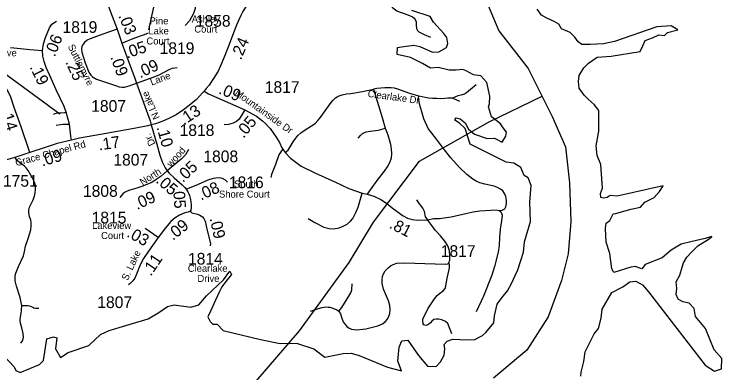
# Model space of a CAD drawing. Extents: x 1159738 to 1321356, y 736314 to 882035.
# Drawn here: x 1296317 to 1303880, y 742795 to 746627 of the extents above; entities that cross this region are included whole.
import ezdxf

# ---------------------------------------------------------------- set-up
doc = ezdxf.new("R2010")
doc.units = 0
for name, color, linetype in [('Exist Boundary Political CountyLine', 7, 'Continuous'), ('Exist Hydrographic Lake Shore', 7, 'Continuous'), ('Exist Road Non-System Type 51', 7, 'Continuous'), ('Exist Road Non-System Type 51 Label', 7, 'Continuous'), ('Exist Road Secondary Mileage Hundredths English Label', 7, 'Continuous'), ('Exist Road Secondary Type 51 Attributed', 7, 'Continuous'), ('Exist Road Secondary Type 51 Label', 7, 'Continuous'), ('Exist Road Secondary Type 51 Number Label', 7, 'Continuous'), ('Exist Utilities Electrical Transmission Line', 7, 'Continuous')]:
    doc.layers.add(name, color=color, linetype=linetype)

msp = doc.modelspace()

# ---------------------------------------------------------------- linework, layer by layer
at = {"layer": 'Exist Boundary Political CountyLine'}
msp.add_lwpolyline([(1301381.5, 746719.5), (1301495.8, 746447.8), (1301810.2, 746047.4), (1302067.4, 745532.7), (1302210.3, 745210.9), (1302253.2, 744824.8), (1302267.5, 744410.1), (1302238.9, 744067), (1302167.5, 743781), (1302024.6, 743394.9), (1301795.9, 743037.4), (1301438.7, 742737.1)], dxfattribs=at)
at = {"layer": 'Exist Hydrographic Lake Shore'}
for points in [[(1300939.1, 746269.3), (1300951.8, 746313.9), (1300940.8, 746377.8), (1300907.9, 746420.4), (1300798.1, 746540.2), (1300764.5, 746602.8), (1300566.2, 746666.4)], [(1302733.1, 746335), (1302615.1, 746311), (1302472.3, 746303.3), (1302384.5, 746303.3), (1302343.3, 746329.9), (1302307.6, 746380.5), (1302258.2, 746429.7), (1302167.6, 746469.7), (1302137.4, 746520.3), (1302088, 746549.6), (1302008.4, 746584.2), (1301953.6, 746616.1), (1301906.9, 746680)], [(1303454.8, 743923.1), (1303471.3, 743971), (1303504.2, 744029.5), (1303556.4, 744085.5), (1303625, 744152), (1303745.8, 744226.6), (1303773.2, 744250.5), (1303701.8, 744231.9), (1303561.9, 744197.3), (1303446.6, 744168), (1303339.6, 744104.1), (1303243.5, 744024.2), (1303061.2, 743951.8), (1303026.7, 743904.4), (1302955.3, 743931), (1302908.7, 743923.1), (1302727.5, 743865.8), (1302705.6, 743905.7), (1302683.6, 744068.2), (1302642.4, 744190.6), (1302637, 744337.1), (1302642.4, 744395.6), (1302683.6, 744422.3), (1302719.3, 744494.1), (1302746.7, 744496.8), (1302905.9, 744544.7), (1303010.2, 744563.4), (1303056.9, 744616.6), (1303155.7, 744667.2), (1303213.3, 744733.8), (1303254.5, 744792.3), (1302761.1, 744683.2), (1302686.1, 744691.3), (1302656.2, 744669.9), (1302615, 744661.9), (1302587.5, 744669.9), (1302584.8, 744709.8), (1302604.1, 744768.5), (1302587.5, 745021.3), (1302549.1, 745117.2), (1302538.1, 745221), (1302565.6, 745378.1), (1302565.6, 745450), (1302565.2, 745596.4), (1302516.2, 745663), (1302450.3, 745718.9), (1302409.2, 745761.5), (1302357, 745836), (1302348.8, 745907.9), (1302357, 745971.8), (1302403.7, 746054.3), (1302455.8, 746104.9), (1302546.4, 746166.2), (1302696.1, 746178.2), (1303007.5, 746227.4), (1303034.9, 746288.6), (1303062.4, 746344.5), (1303139.2, 746373.8), (1303205.1, 746405.8), (1303268.2, 746400.5), (1303298.4, 746429.7), (1303411.1, 746459.1), (1303337.1, 746503.3), (1303187.1, 746490), (1302733.1, 746335)], [(1300943.5, 743132.3), (1301003.9, 743156.2), (1301080.6, 743152.5), (1301234.5, 743148.3), (1301323.7, 743193.7), (1301358, 743225.5), (1301443.1, 743329.3), (1301452.2, 743402.6), (1301480.3, 743527.9), (1301528.9, 743595.3), (1301588.7, 743672), (1301629.7, 743740.7), (1301701.1, 743893.8), (1301758.7, 744085.5), (1301769.7, 744194.6), (1301835.5, 744412.9), (1301829.6, 744619.2), (1301842.7, 744797), (1301810.9, 744879.3), (1301767.9, 744903.7), (1301730.5, 744987.1), (1301655.7, 745033.9), (1301573.4, 745047), (1301190.1, 745236.7), (1301138, 745403.9), (1301076.3, 745463.8), (1301027.6, 745495.6), (1301029.5, 745506.8), (1301040.7, 745519.9), (1301081.9, 745508.7), (1301138, 745465.6), (1301173.5, 745398.3), (1301237.1, 745345.9), (1301371.7, 745299.1), (1301450.1, 745303.7), (1301532.6, 745257.9), (1301570, 745323.4), (1301577.4, 745364.6), (1301541.9, 745413.2), (1301514.4, 745455.3), (1301418.5, 745529.3), (1301384.8, 745635.9), (1301396.4, 745668.3), (1301401.9, 745750.8), (1301369, 745897.3), (1301303.1, 745969.1), (1301226.2, 745979.8), (1301149.4, 746022.4), (1301111, 746035.7), (1301042.4, 746030.4), (1300965.5, 746027.7), (1300847.5, 746057), (1300767.9, 746051.7), (1300680.1, 746099.6), (1300551.1, 746163.5), (1300411.1, 746195.4), (1300414.7, 746269.2), (1300455.1, 746279), (1300586.8, 746296.6), (1300652.6, 746280.6), (1300787.1, 746219.7), (1300855.7, 746223.4), (1300939.1, 746269.3)], [(1302373.5, 742760.9), (1302376.2, 742800.8), (1302406.4, 742915.3), (1302420.1, 743019.1), (1302516.2, 743212.2), (1302562.8, 743268.1), (1302590.3, 743379.9), (1302601.3, 743475.8), (1302702.8, 743654.1), (1302820.8, 743712.7), (1302897.7, 743766), (1302960.8, 743774), (1303032.2, 743734), (1303096.1, 743659), (1303703.2, 742875.3), (1303801.2, 742814.3), (1303877.2, 742839), (1303880.2, 742947.3), (1303798.1, 743040.8), (1303704.1, 743269.2), (1303598.1, 743396.1), (1303583.8, 743481.1), (1303531.7, 743539.7), (1303463.1, 743553), (1303413.7, 743582.3), (1303391.7, 743630.2), (1303399.9, 743696.7), (1303391.7, 743768.6), (1303430.1, 743837.9), (1303454.8, 743923.1)], [(1296203.3, 742978.6), (1296318.3, 742859.4), (1296334.4, 742820.6), (1296382.6, 742799.2), (1296587.3, 742883.5), (1296630.1, 742927.7), (1296665.8, 743159.1), (1296739.1, 743179.4), (1296772.8, 743168.5), (1296759.4, 743052), (1296811.6, 742959.6), (1296893.2, 743011.8), (1297116.7, 743085.5), (1297238.4, 743202.9), (1297331.7, 743245.5), (1297581.4, 743321.3), (1297748.9, 743371.9), (1297864.1, 743438.5), (1297957.4, 743505), (1298026.1, 743521), (1298206.1, 743497.9), (1298289.5, 743522.4), (1298371.9, 743618.2), (1298554.1, 743789.6), (1298623.1, 743880.2), (1298640.8, 743845.8), (1298580.5, 743771.3), (1298536.6, 743715.4), (1298511.9, 743663.5), (1298467.9, 743570.3), (1298418.5, 743461.1), (1298388.3, 743391.9), (1298413, 743344), (1298440.5, 743314.7), (1298485.1, 743315), (1298550.1, 743248.1), (1298951, 743152.3), (1299159.6, 743107), (1299283.1, 743112.3), (1299343.5, 743107), (1299519.1, 743051.1), (1299636.1, 742963.6), (1299832, 743001.8), (1299917.1, 743004.5), (1300003.1, 742979.3), (1300306.8, 742854.1), (1300457.9, 742817.5), (1300416.7, 742920.4), (1300431.7, 743070.2), (1300461.6, 743137.5), (1300523.3, 743143.1), (1300639.2, 742978.5), (1300732.8, 742866.2), (1300826.3, 742862.4), (1300873, 742911.1), (1300913.4, 742983.2), (1300918.8, 743052.4), (1300913.4, 743097.7), (1300943.5, 743132.3)]]:
    msp.add_lwpolyline(points, dxfattribs=at)
at = {"layer": 'Exist Road Non-System Type 51'}
for points in [[(1300307.4, 746748.7), (1300365.2, 746696), (1300407.7, 746661.4), (1300431.4, 746650.6), (1300486.2, 746634.1), (1300543.8, 746611.7), (1300574.1, 746598.7), (1300592.1, 746584.3), (1300604.3, 746569.2), (1300613, 746546.1), (1300615.1, 746510.1), (1300618, 746472.6), (1300625.9, 746451.7), (1300641.1, 746438.7), (1300698.5, 746408.1), (1300766.2, 746379.9)], [(1299213.9, 745149.9), (1299244.6, 745174.7), (1299297.2, 745264.7), (1299325.8, 745303.4), (1299350.2, 745330.5), (1299382, 745359.2), (1299426.8, 745389.9), (1299494.4, 745433.9), (1299532.4, 745459.3), (1299563.8, 745489.2), (1299589, 745520.6), (1299623.6, 745570.2), (1299693.4, 745669.8), (1299722.9, 745703.6), (1299751.6, 745731.9), (1299767.6, 745742.8), (1299792, 745755.8), (1299822.2, 745766), (1299870.2, 745774.3), (1299916.5, 745780.2), (1300041.1, 745802.1), (1300156.6, 745825)], [(1300642.1, 745752.1), (1300547, 745781.2), (1300418, 745827.2), (1300381, 745837.3), (1300345.1, 745839.6), (1300280, 745838.4), (1300193.6, 745831.7), (1300156.6, 745825)], [(1300156.6, 745825), (1300248.6, 745524.1), (1300283.4, 745407.4)], [(1301254.3, 745872.2), (1301193.7, 745821.6), (1301151.1, 745788), (1301128.6, 745773.4), (1301090.5, 745759.9), (1301060.2, 745753.2), (1301027.7, 745741.9), (1301004.1, 745728.5)], [(1301501.7, 744527.7), (1301531.9, 744531.6), (1301560, 744548.5), (1301572.3, 744569.8), (1301580.1, 744604.6), (1301580.1, 744636), (1301572.3, 744678.7), (1301557.7, 744712.4), (1301540.9, 744740.4), (1301515.1, 744758.4), (1301483.7, 744776.3), (1301447.8, 744790.9), (1301348.1, 744809.9), (1301294.3, 744823.4), (1301253.9, 744841.3), (1301218, 744864.9), (1301153.2, 744912.6), (1301074.7, 744988.9), (1300982.7, 745092.2), (1300915.4, 745178.6), (1300819.1, 745304), (1300742.9, 745404.7), (1300695.8, 745510.2), (1300673.4, 745582.1), (1300653.3, 745653.3), (1300639.8, 745730.8), (1300642.1, 745752.1)], [(1301004.1, 745728.5), (1300951.4, 745730.7), (1300921.1, 745727.4), (1300877.4, 745721.7), (1300835.9, 745725.1), (1300787.7, 745725.1), (1300746.2, 745730.7), (1300642.1, 745752.1)], [(1301004.1, 745728.5), (1301074.8, 745697)], [(1296872.5, 745579.4), (1296853.6, 745573.3), (1296815.9, 745570), (1296777, 745568.3), (1296752.1, 745563.3), (1296734.3, 745556.6)], [(1296765.9, 745440), (1296812, 745447.8), (1296842.5, 745451.2), (1296873.6, 745451.7), (1296908, 745452.8)], [(1299994, 745301.3), (1300017.5, 745331.6), (1300041.1, 745351.8), (1300080.3, 745368.6), (1300120.7, 745377.6), (1300205.9, 745387.7), (1300236.2, 745395.6), (1300283.4, 745407.4)], [(1300283.4, 745407.4), (1300310.3, 745336.1), (1300338.3, 745238.4), (1300347.3, 745183.4), (1300350.6, 745137.4), (1300346.2, 745089.1), (1300329.3, 745040.1), (1300311.4, 745005.3), (1300272.1, 744950.3), (1300202.6, 744863.9), (1300120.8, 744748.7), (1300090.6, 744702.1)], [(1299186.9, 745184.4), (1299173.4, 745165.5), (1299147.1, 745124.4), (1299110.8, 745021.9), (1299069, 744914.7), (1299058.9, 744882.6)], [(1296397.3, 743514.4), (1296392.5, 743545.4), (1296380.3, 743599.1), (1296343.2, 743719.9), (1296329, 743778.2), (1296326.1, 743811.9), (1296328.6, 743833.4), (1296333.9, 743859.3), (1296362.3, 743930.7), (1296417.9, 744044.8), (1296427.1, 744089.6), (1296439.4, 744149.7), (1296465.7, 744230.8), (1296495, 744321.4), (1296499.9, 744359.6), (1296500.4, 744404), (1296496, 744427.5), (1296482.3, 744466.4), (1296472.5, 744505.5), (1296473, 744536.3), (1296480.3, 744563.2), (1296516.4, 744637.6), (1296534, 744683), (1296541.8, 744719.2), (1296546.2, 744754.9), (1296543.8, 744797.6), (1296535, 744831.8), (1296509.6, 744883.1), (1296467.6, 744958.4), (1296446.2, 744986.4), (1296428.1, 745002.6), (1296378.8, 745039.2), (1296353.9, 745060.7), (1296344.1, 745070.5), (1296323.6, 745096.9)], [(1297525.2, 744735.8), (1297496.3, 744723.3), (1297477.5, 744708.3), (1297447.4, 744666.8)], [(1299460.8, 744444.5), (1299531.6, 744400.8), (1299625.9, 744352.5), (1299683.7, 744338.3), (1299733.2, 744333.6), (1299792.1, 744345.4), (1299833.4, 744360.7), (1299877, 744384.3), (1299911.2, 744413.8), (1299937.2, 744443.3), (1299967.8, 744508.2), (1299992.6, 744564.8), (1300036.3, 744715.3)], [(1300737.2, 744430.5), (1300713.7, 744459.9), (1300702.5, 744517.2), (1300684.6, 744555.3), (1300667.8, 744580), (1300648.7, 744601.4), (1300619.5, 744642.9)], [(1300963.9, 743969.2), (1300973.8, 743997.2), (1300972.7, 744039.8), (1300969.3, 744099.3), (1300950.3, 744152.1), (1300921.2, 744199.9), (1300871.8, 744259.4), (1300816.9, 744320), (1300781, 744368.2), (1300747.3, 744412), (1300737.2, 744430.5)], [(1299785.8, 743455.1), (1299802.9, 743426.5), (1299817.8, 743378.5), (1299834.9, 743338.5), (1299853.2, 743309.9), (1299871.5, 743289.3), (1299896.6, 743272.2), (1299920.6, 743260.7), (1299945.8, 743256.2), (1299980.8, 743254.1), (1300073.9, 743266.4), (1300204, 743295.6), (1300254.5, 743318), (1300281.4, 743338.2), (1300307.2, 743369.7), (1300322.9, 743400), (1300331.9, 743430.3), (1300335.3, 743468.4), (1300330.8, 743514.5), (1300318.4, 743562.7), (1300264.5, 743688.9), (1300248.8, 743748.4), (1300248.8, 743788.8), (1300253.3, 743822.5), (1300264.5, 743853.9), (1300282.5, 743884.3), (1300310.5, 743914.6), (1300338.5, 743937), (1300367.7, 743953.8), (1300407, 743965.1), (1300478.7, 743969.6), (1300599.9, 743967.3), (1300924.7, 743954.7), (1300950.5, 743959.1), (1300963.9, 743969.2)], [(1300993.1, 743211.3), (1300950.5, 743321.3), (1300926.9, 743343.8), (1300887.7, 743360.6), (1300854, 743367.3), (1300831.6, 743369.6), (1300802.4, 743364), (1300782.2, 743348.3), (1300765.4, 743329.2), (1300747.4, 743313.5), (1300738.5, 743306.7), (1300718.3, 743302.2), (1300697, 743307.8), (1300688, 743316.8), (1300683.5, 743349.4), (1300684.6, 743368.5), (1300739.6, 743478.5), (1300809.1, 743585.1), (1300837.1, 743621.7), (1300864, 743644.2), (1300901, 743672.2), (1300922.3, 743695.8), (1300931.3, 743719.4), (1300942.5, 743789), (1300968.2, 743916.4), (1300970.4, 743950), (1300963.9, 743969.2)], [(1299785.8, 743455.1), (1299818.9, 743494), (1299905.8, 743630.1), (1299916.1, 743650.7), (1299924.1, 743681.5), (1299930.9, 743745.6)], [(1296386.6, 743110.1), (1296405.1, 743137.4), (1296413.9, 743157.5), (1296417.3, 743176.5), (1296414.4, 743213.7), (1296397.8, 743275.8), (1296383.1, 743324.1), (1296381.7, 743356.6), (1296385.6, 743394.2), (1296392.5, 743430.4), (1296394.9, 743464.1), (1296397.3, 743514.4)], [(1296397.3, 743514.4), (1296444.7, 743515.9), (1296462.3, 743514.9), (1296480.4, 743509.5), (1296500.4, 743502.2), (1296515.1, 743495.9), (1296528.3, 743491), (1296550.2, 743486.6), (1296579.1, 743484.6)], [(1299485.3, 743452.8), (1299569.8, 743482.6), (1299607.5, 743494), (1299647.5, 743498.6), (1299672.7, 743497.4), (1299691, 743495.2), (1299723, 743486), (1299766.4, 743466.6), (1299785.8, 743455.1)]]:
    msp.add_lwpolyline(points, dxfattribs=at)
at = {"layer": 'Exist Road Secondary Type 51 Attributed'}
msp.add_line((1297416.7, 746467.7), (1297467.1, 746317.8), dxfattribs=at)
for points in [[(1298270.6, 747014.6), (1298254.4, 746967.2), (1298241.1, 746905.9), (1298237.5, 746883.8), (1298249.4, 746782.9), (1298253, 746721), (1298250.6, 746687), (1298235.1, 746633.2), (1298213.6, 746594), (1298189.7, 746556.4), (1298145.6, 746506.8)], [(1298955.3, 746877.5), (1298929.5, 746856.3), (1298900.3, 746831.1), (1298851.2, 746782.6), (1298816.9, 746740.8), (1298790, 746702.4), (1298760.9, 746654.5), (1298739.7, 746613.8), (1298717.9, 746566.8), (1298693.9, 746508.4), (1298661.9, 746427.2), (1298614.4, 746303.8), (1298561.2, 746167.7), (1298523.5, 746076.7), (1298496.5, 746019.3), (1298449.1, 745939.5), (1298426.2, 745906.3), (1298399.9, 745869.1), (1298370.3, 745832.1), (1298349.1, 745805.8)], [(1297273.2, 746862.9), (1297347.5, 746651.8), (1297416.7, 746467.7)], [(1296618.7, 746238.3), (1296629.2, 746309.8), (1296650.8, 746378.6), (1296696.3, 746480.6), (1296720.1, 746518.9), (1296767.8, 746551.7)], [(1297416.7, 746467.7), (1297264.7, 746411.7), (1297129.1, 746362.4), (1297096.8, 746347.9), (1297070.2, 746326.1), (1297055.7, 746306.7), (1297041.2, 746282.5), (1297036.3, 746256.6), (1297038.7, 746222.7), (1297075.1, 746107.3), (1297115.3, 746005.9), (1297135.5, 745976), (1297153.2, 745958.3), (1297195.9, 745932.5), (1297399.9, 745863.2), (1297441, 745851.1), (1297470.9, 745845.4), (1297495.9, 745847.9), (1297545.1, 745862.4), (1297624.9, 745888.7)], [(1297467.1, 746317.8), (1297606.3, 746373.3), (1297709.8, 746409), (1297751.9, 746426.1)], [(1296277, 746270.9), (1296386, 746258.7), (1296486.1, 746249.7), (1296618.7, 746238.3)], [(1297467.1, 746317.8), (1297545.7, 746102.1), (1297605.5, 745945), (1297624.9, 745888.7)], [(1296928.5, 745281.8), (1296923.2, 745323.2), (1296908, 745452.8), (1296891.9, 745515.4), (1296872.5, 745579.4), (1296850.8, 745639.2), (1296807.6, 745731), (1296767.2, 745818.2), (1296697.4, 745970.9), (1296660.2, 746056.9), (1296636.9, 746120.1), (1296624.2, 746176.8), (1296618.7, 746238.3)], [(1297624.9, 745888.7), (1297815, 745959.1), (1297875.6, 745983.3), (1297974, 746035.8), (1298007.9, 746049.6), (1298059.7, 746058.5)], [(1297624.9, 745888.7), (1297771.9, 745487.1), (1297781.8, 745444.3)], [(1296483.6, 745149.2), (1296392.5, 745421.5), (1296318.6, 745631.5), (1296280.4, 745740.1), (1296252.1, 745799.1), (1296213.1, 745865.6)], [(1298349.1, 745805.8), (1298331.4, 745786.3), (1298264.4, 745716.4), (1298188.9, 745651.8), (1298126.4, 745604), (1298047.5, 745551.3), (1297977, 745514.1), (1297904.3, 745483.2), (1297826.4, 745456.9), (1297781.8, 745444.3)], [(1298349.1, 745805.8), (1298393.8, 745777.1), (1298629.4, 745671.6), (1298781.9, 745603.8)], [(1298781.9, 745603.8), (1298720.6, 745506.3), (1298693.9, 745481.9), (1298658.1, 745463.6), (1298606, 745448.8), (1298562.6, 745443.8)], [(1298781.9, 745603.8), (1298907.7, 745536.2), (1298972.6, 745487.5), (1299008.3, 745454.6), (1299034.7, 745424.8), (1299051.5, 745406.3), (1299118.3, 745313), (1299152.6, 745254.9), (1299178.5, 745200.6), (1299186.9, 745184.4), (1299213.9, 745149.9), (1299269.3, 745088.6), (1299386, 745003.6), (1299535.7, 744928.4), (1299743.6, 744834.8), (1299894.9, 744763.3), (1300036.3, 744715.3), (1300090.6, 744702.1), (1300159.8, 744680.7), (1300237.2, 744647.7), (1300285, 744615.6), (1300371.4, 744547.2), (1300474.9, 744471.7), (1300521, 744447.8), (1300568.8, 744432.1), (1300623.9, 744425.5), (1300737.2, 744430.5), (1300798.2, 744442.9), (1300864.1, 744442.9), (1300988.2, 744461), (1301158.5, 744501.4), (1301222.7, 744514.5), (1301295, 744525.1), (1301468.7, 744536.8), (1301501.7, 744527.7), (1301519, 744513.7), (1301523.9, 744500.5), (1301531.3, 744479.9), (1301526.4, 744418.9), (1301510.7, 744329.4), (1301504.1, 744240.4), (1301501.7, 744154.9), (1301490.1, 744085.7), (1301450.2, 743929.4), (1301421.8, 743837.5), (1301334.5, 743614.2), (1301255.1, 743446.9)], [(1297781.8, 745444.3), (1297745.1, 745435.7), (1297618.7, 745408.8), (1297416.3, 745373.4), (1297238.5, 745343.1), (1297015.5, 745301.3), (1296928.5, 745281.8)], [(1297781.8, 745444.3), (1297840.5, 745238.1), (1297873.8, 745120.7), (1297897.7, 745048.4), (1297930, 744986.4), (1297952.9, 744953.2)], [(1296928.5, 745281.8), (1296777.6, 745245), (1296647.7, 745204.1), (1296483.6, 745149.2)], [(1296483.6, 745149.2), (1296323.6, 745096.9), (1296045.5, 745018.2)], [(1298180.8, 745182), (1298149.2, 745125.8), (1298101, 745078.2), (1297952.9, 744953.2)], [(1297952.9, 744953.2), (1297886.8, 744897.2), (1297836.4, 744860.3), (1297787.5, 744828.7), (1297725, 744802.2), (1297693.4, 744790.2), (1297628, 744767.6), (1297555, 744745.8), (1297525.2, 744735.8)], [(1297952.9, 744953.2), (1297973.2, 744928.4), (1298028.8, 744878.5), (1298113.1, 744803.2), (1298140.9, 744774.9), (1298153.5, 744758.7)], [(1298153.5, 744758.7), (1298287.7, 744811.9), (1298390.9, 744856), (1298447, 744874.4), (1298472.8, 744878.1), (1298513.2, 744882.6), (1298539.7, 744874.4), (1298572.4, 744858.1), (1298598.2, 744830.6)], [(1298153.5, 744758.7), (1298173, 744728.6), (1298183.7, 744707.3), (1298192.2, 744688.1), (1298199.2, 744661.9), (1298204.5, 744622.3), (1298207.5, 744593.2), (1298208.1, 744557.4), (1298206.9, 744533.3), (1298198.9, 744520.9)], [(1298198.9, 744520.9), (1298177.6, 744511.4), (1298141.2, 744502.8), (1298084.8, 744480), (1298036.9, 744452.6), (1297992.4, 744412.9), (1297936.1, 744344.7), (1297857.2, 744239.1)], [(1298198.9, 744520.9), (1298214.3, 744506.1), (1298276.1, 744491.8), (1298302.3, 744481.1), (1298328.9, 744461.5), (1298344, 744443.2), (1298357.1, 744417), (1298379.9, 744316.1), (1298415, 744176.7), (1298412.5, 744152.6)], [(1297857.2, 744239.1), (1297726.5, 744328.5), (1297717.8, 744336.5)], [(1297857.2, 744239.1), (1297752.8, 744094.5), (1297698.9, 744014.7), (1297663.7, 743949.2), (1297625.5, 743850.5), (1297608.2, 743808.1), (1297586, 743776.6), (1297558.2, 743750.7), (1297537.2, 743735.8)]]:
    msp.add_lwpolyline(points, dxfattribs=at)
at = {"layer": 'Exist Road Secondary Type 51 Number Label'}
msp.add_line((1297754.6, 746460.8), (1297817.4, 746735.7), dxfattribs=at)
msp.add_lwpolyline([(1296804.1, 745557.4), (1296010.7, 746138.7), (1295335.2, 746421.5)], dxfattribs=at)
at = {"layer": 'Exist Utilities Electrical Transmission Line'}
msp.add_lwpolyline([(1298904.1, 742706), (1299366.8, 743242.2), (1299897.3, 743974.7), (1300157.3, 744406.4), (1300648.7, 745058), (1301384.8, 745474.5), (1301958.7, 745750.2)], dxfattribs=at)

# ---------------------------------------------------------------- texts
at = {"layer": 'Exist Road Non-System Type 51 Label'}
msp.add_text('Clearlake Dr', height=75, rotation=352.29438, dxfattribs=at).set_placement((1300091.6, 745743.4))
at = {"layer": 'Exist Road Secondary Mileage Hundredths English Label'}
for s, rotation, p in [('.03', 291.94884, (1297428.8, 746610.2)), ('.06', 68.30842, (1296751.6, 746163.8)), ('.05', 19.05312, (1297523.1, 746151.2)), ('.24', 66.92766, (1298740.9, 746131)), ('.09', 289.86883, (1297343, 746169.7)), ('.09', 24.47024, (1297663, 745941.5)), ('.19', 296.21521, (1296479.2, 746062.7)), ('.25', 294.75254, (1296862, 746115.3)), ('.09', 337.02286, (1298493.3, 745782.5)), ('.13', 33.76036, (1298130.2, 745435.6)), ('.14', 288.38957, (1296168, 745589.3)), ('.05', 50.49518, (1298768.6, 745294.6)), ('.10', 285.84312, (1297838, 745418.1)), ('.17', 8.30151, (1297224.9, 745170.4)), ('.09', 16.46696, (1296617.1, 744998.4)), ('.05', 43.2443, (1298119.1, 744821.7)), ('.05', 318.34826, (1297824.1, 744836.3)), ('.08', 24.41533, (1298313.9, 744634.8)), ('.05', 273.5742, (1298015.4, 744778.9)), ('.09', 24.25189, (1297629.9, 744534.1)), ('.09', 38.95844, (1298013.5, 744203.3)), ('.09', 282.58722, (1298405.1, 744444.9)), ('.81', 332.63835, (1300316.9, 744347.3)), ('.03', 331.4815, (1297511.5, 744254.7)), ('.11', 55.89214, (1297777.9, 743820.8))]:
    msp.add_text(s, height=125, rotation=rotation, dxfattribs=at).set_placement(p)
at = {"layer": 'Exist Road Secondary Type 51 Label'}
for s, p in [('Pine', (1297764.5, 746518.6)), ('Ashley', (1298214.8, 746537.9)), ('Lake', (1297752.2, 746410.8)), ('Court', (1298242.7, 746430.1)), ('Court', (1297730.8, 746303)), ('Drive', (1296110.6, 746177)), ('South', (1298667, 744774.7)), ('Shore Court', (1298506.8, 744666.9)), ('Lakeview', (1297150, 744332.7)), ('Court', (1297246.2, 744224.9)), ('Clearlake', (1298173.2, 743874.1)), ('Drive', (1298276.4, 743766.3))]:
    msp.add_text(s, height=75, dxfattribs=at).set_placement(p)
for s, rotation, p in [('Suttlemyre', 296.8776, (1296888, 746282.1)), ('Lane', 20.67035, (1297787.1, 745863.7)), ('Mountainside Dr', 324.43294, (1298667.9, 745768.8)), ('N.Lake', 114.2779, (1297875, 745522.4)), ('Grace Chapel Rd', 15.4533, (1296340.5, 745001.5)), ('Dr.', 116.53675, (1297828.5, 745241.5)), ('wood', 48.79843, (1297996.2, 744987.9)), ('North', 32.43189, (1297689.4, 744794)), ('S. Lake', 65.04117, (1297528.9, 743773.9))]:
    msp.add_text(s, height=75, rotation=rotation, dxfattribs=at).set_placement(p)
at = {"layer": 'Exist Road Secondary Type 51 Number Label'}
for s, p in [('1858', (1298258.1, 746492.9)), ('1819', (1296834, 746426.8)), ('1819', (1297871.5, 746200.9)), ('1817', (1298995.6, 745785.7)), ('1807', (1297140.3, 745583.6)), ('1818', (1298084.9, 745325.2)), ('1807', (1297377.3, 745009.1)), ('1808', (1298339.1, 745045.1)), ('1751', (1296197.1, 744783.7)), ('1816', (1298611.8, 744767.8)), ('1808', (1297052.3, 744675.2)), ('1815', (1297145.1, 744390.8)), ('1817', (1300876.3, 744033.4)), ('1814', (1298174.7, 743951.7)), ('1807', (1297205.6, 743487.1))]:
    msp.add_text(s, height=125, dxfattribs=at).set_placement(p)

doc.saveas('drawing.dxf')
